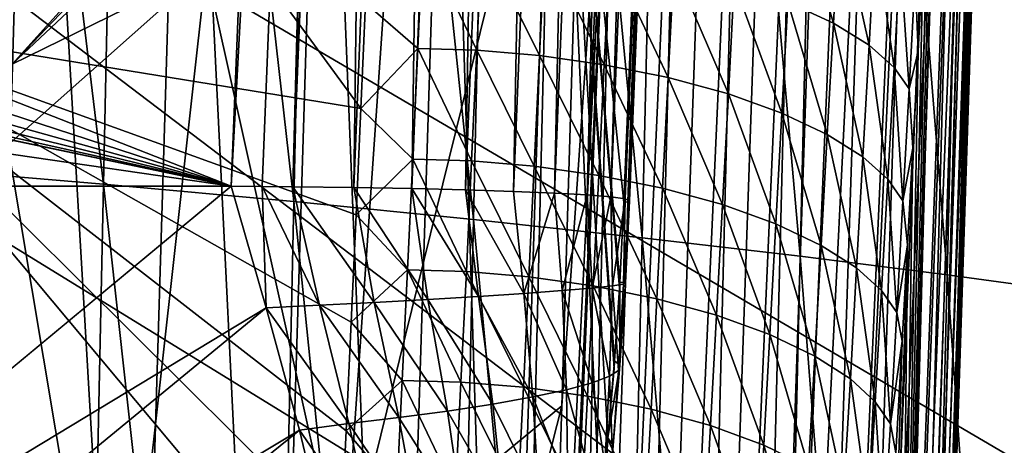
# Model space of a CAD drawing. Header units: metres. Extents: x -104 to 104, y -68 to 90.
# Tile 442 of 656: x 18.41 to 20.88, y 22.4 to 23.47. Entities that reach past the tile are written whole.
import ezdxf

# ---------------------------------------------------------------- set-up
doc = ezdxf.new("R2010")
doc.units = ezdxf.units.M
doc.layers.add('solid_FIT-BATH-153_SW0002', color=7, linetype='CONTINUOUS')

msp = doc.modelspace()

# ---------------------------------------------------------------- linework, layer by layer
at = {"layer": 'solid_FIT-BATH-153_SW0002'}
for points in [[(-19.167599, 28.634104, 1.296502), (18.94183, 23.051853, 1.296502), (-18.94183, 23.051853, 1.296502)], [(-1.443118, 27.347288, 1.296502), (18.94183, 23.051853, 1.296502), (-19.167599, 28.634104, 1.296502)], [(5.663977, 28.257217, 1.296502), (19.167599, 28.634104, 1.296502), (18.94183, 23.051853, 1.296502)], [(19.244446, 28.631023, 1.293472), (18.94183, 23.051853, 1.296502), (19.167599, 28.634104, 1.296502)], [(19.018888, 23.05134, 1.293564), (18.94183, 23.051853, 1.296502), (19.244446, 28.631023, 1.293472)], [(19.096264, 23.050642, 1.284592), (19.018888, 23.05134, 1.293564), (19.244446, 28.631023, 1.293472)], [(19.096264, 23.050642, 1.284592), (19.244446, 28.631023, 1.293472), (19.321869, 28.627924, 1.284371)], [(19.249197, 23.048691, 1.248075), (19.096264, 23.050642, 1.284592), (19.321869, 28.627924, 1.284371)], [(19.249197, 23.048691, 1.248075), (19.321869, 28.627924, 1.284371), (19.47489, 28.621809, 1.248054)], [(19.394793, 23.046061, 1.187741), (19.249197, 23.048691, 1.248075), (19.47489, 28.621809, 1.248054)], [(19.394793, 23.046061, 1.187741), (19.47489, 28.621809, 1.248054), (19.620802, 28.615993, 1.188013)], [(19.529642, 23.042793, 1.104842), (19.394793, 23.046061, 1.187741), (19.620802, 28.615993, 1.188013)], [(19.529642, 23.042793, 1.104842), (19.620802, 28.615993, 1.188013), (19.755295, 28.610641, 1.105795)], [(19.649925, 23.038979, 1.001418), (19.529642, 23.042793, 1.104842), (19.755295, 28.610641, 1.105795)], [(19.649925, 23.038979, 1.001418), (19.755295, 28.610641, 1.105795), (19.875082, 28.605886, 1.003553)], [(19.752335, 23.034723, 0.880268), (19.649925, 23.038979, 1.001418), (19.875082, 28.605886, 1.003553)], [(19.752335, 23.034723, 0.880268), (19.875082, 28.605886, 1.003553), (19.977125, 28.601843, 0.884046)], [(19.83453, 23.030125, 0.744077), (19.752335, 23.034723, 0.880268), (19.977125, 28.601843, 0.884046)], [(19.83453, 23.030125, 0.744077), (19.977125, 28.601843, 0.884046), (20.05909, 28.598604, 0.750146)], [(19.894173, 23.025311, 0.596591), (19.83453, 23.030125, 0.744077), (20.05909, 28.598604, 0.750146)], [(19.894173, 23.025311, 0.596591), (20.05909, 28.598604, 0.750146), (20.118942, 28.596245, 0.605191)], [(19.929777, 23.020416, 0.44202), (19.894173, 23.025311, 0.596591), (20.118942, 28.596245, 0.605191)], [(19.929777, 23.020416, 0.44202), (20.118942, 28.596245, 0.605191), (20.15521, 28.594822, 0.452547)], [(19.940613, 23.015574, 0.283991), (19.929777, 23.020416, 0.44202), (20.15521, 28.594822, 0.452547)], [(19.936678, 23.013231, 0.205609), (20.154938, 28.594856, 0.142722), (20.043842, 25.858883, 0.135673)], [(19.936678, 23.013231, 0.205609), (20.16395, 28.594496, 0.218871), (20.154938, 28.594856, 0.142722)], [(19.936678, 23.013231, 0.205609), (20.167076, 28.594366, 0.296473), (20.16395, 28.594496, 0.218871)], [(19.936678, 23.013231, 0.205609), (19.940613, 23.015574, 0.283991), (20.167076, 28.594366, 0.296473)], [(19.940613, 23.015574, 0.283991), (20.15521, 28.594822, 0.452547), (20.167076, 28.594366, 0.296473)], [(4.283416, 27.834385, 1.296502), (5.663977, 28.257217, 1.296502), (18.94183, 23.051853, 1.296502)], [(2.872905, 27.530479, 1.296502), (4.283416, 27.834385, 1.296502), (18.94183, 23.051853, 1.296502)], [(1.443124, 27.34729, 1.296502), (2.872905, 27.530479, 1.296502), (18.94183, 23.051853, 1.296502)], [(-1.443118, 27.347288, 1.296502), (0, 27.285889, 1.296502), (18.94183, 23.051853, 1.296502)], [(1.443124, 27.34729, 1.296502), (18.94183, 23.051853, 1.296502), (0, 27.285889, 1.296502)], [(18.188692, 26.624165, -12.308216), (18.621149, 23.057213, -11.12447), (18.115396, 23.099804, -11.730824)], [(18.188692, 26.624165, -12.308216), (18.696667, 26.580153, -11.683205), (18.621149, 23.057213, -11.12447)], [(18.696667, 26.580153, -11.683205), (19.099138, 23.01343, -10.486882), (18.621149, 23.057213, -11.12447)], [(18.696667, 26.580153, -11.683205), (19.17679, 26.534903, -11.026285), (19.099138, 23.01343, -10.486882)], [(19.17679, 26.534903, -11.026285), (19.549587, 22.968636, -9.818771), (19.099138, 23.01343, -10.486882)], [(19.17679, 26.534903, -11.026285), (19.629286, 26.488607, -10.338223), (19.549587, 22.968636, -9.818771)], [(19.629286, 26.488607, -10.338223), (19.972721, 22.923018, -9.120847), (19.549587, 22.968636, -9.818771)], [(19.629286, 26.488607, -10.338223), (20.05438, 26.441458, -9.619786), (19.972721, 22.923018, -9.120847)], [(20.05438, 26.441458, -9.619786), (20.368761, 22.876759, -8.393817), (19.972721, 22.923018, -9.120847)], [(20.05438, 26.441458, -9.619786), (20.452295, 26.393641, -8.871739), (20.368761, 22.876759, -8.393817)], [(20.452295, 26.393641, -8.871739), (20.738001, 22.830046, -7.6384), (20.368761, 22.876759, -8.393817)], [(20.452295, 26.393641, -8.871739), (20.823334, 26.34535, -8.09486), (20.738001, 22.830046, -7.6384)], [(20.823334, 26.34535, -8.09486), (21.081078, 22.78307, -6.855362), (20.738001, 22.830046, -7.6384)], [(20.823334, 26.34535, -8.09486), (21.168142, 26.296782, -7.289977), (21.081078, 22.78307, -6.855362)], [(19.936678, 23.013231, 0.205609), (20.043842, 25.858883, 0.135673), (19.992138, 24.596708, 0.132467)], [(18.31596, 20.712233, -5.298172), (18.440718, 25.007544, -5.770559), (18.018335, 25.103764, -6.761069)], [(18.31596, 20.712233, -5.298172), (18.696856, 20.625584, -4.291433), (18.440718, 25.007544, -5.770559)], [(18.696856, 20.625584, -4.291433), (18.825859, 24.914665, -4.714479), (18.440718, 25.007544, -5.770559)], [(16.558352, 24.918272, 16.114887), (22.746119, 21.288908, 16.091179), (22.869093, 24.93479, 16.119249)], [(15.941843, 24.409426, 16.111031), (22.710913, 20.247173, 16.082232), (16.558352, 24.918272, 16.114887)], [(16.558352, 24.918272, 16.114887), (22.710913, 20.247173, 16.082232), (22.746119, 21.288908, 16.091179)], [(18.696856, 20.625584, -4.291433), (19.04121, 20.542418, -3.221904), (18.825859, 24.914665, -4.714479)], [(19.04121, 20.542418, -3.221904), (19.173544, 24.825605, -3.594562), (18.825859, 24.914665, -4.714479)], [(19.04121, 20.542418, -3.221904), (19.348774, 20.463221, -2.090923), (19.173544, 24.825605, -3.594562)], [(19.348774, 20.463221, -2.090923), (19.483557, 24.740845, -2.412542), (19.173544, 24.825605, -3.594562)], [(19.348774, 20.463221, -2.090923), (19.619434, 20.381655, -0.897946), (19.483557, 24.740845, -2.412542)], [(19.619434, 20.381655, -0.897946), (19.755795, 24.660843, -1.170142), (19.483557, 24.740845, -2.412542)], [(18.293213, 23.470861, 13.06288), (19.623045, 24.720451, 13.07181), (18.391813, 23.358105, 13.09569)], [(19.623045, 24.720451, 13.07181), (19.65761, 24.685791, 13.085231), (18.391813, 23.358105, 13.09569)], [(19.65761, 24.685791, 13.085231), (19.728851, 24.61441, 13.104739), (18.391813, 23.358105, 13.09569)], [(19.619434, 20.381655, -0.897946), (19.661066, 20.674593, -0.760069), (19.755795, 24.660843, -1.170142)], [(19.661066, 20.674593, -0.760069), (19.866562, 22.2367, -0.033011), (19.755795, 24.660843, -1.170142)], [(19.926683, 23.010973, 0.128578), (19.992138, 24.596708, 0.132467), (19.755795, 24.660843, -1.170142)], [(19.916719, 22.8113, 0.118304), (19.926683, 23.010973, 0.128578), (19.755795, 24.660843, -1.170142)], [(19.915871, 22.79677, 0.116833), (19.916719, 22.8113, 0.118304), (19.755795, 24.660843, -1.170142)], [(19.903507, 22.614042, 0.088746), (19.915871, 22.79677, 0.116833), (19.755795, 24.660843, -1.170142)], [(19.90206, 22.595402, 0.084819), (19.903507, 22.614042, 0.088746), (19.755795, 24.660843, -1.170142)], [(19.886827, 22.42144, 0.038556), (19.90206, 22.595402, 0.084819), (19.755795, 24.660843, -1.170142)], [(19.866562, 22.2367, -0.033011), (19.886827, 22.42144, 0.038556), (19.755795, 24.660843, -1.170142)], [(18.391813, 23.358105, 13.09569), (19.728851, 24.61441, 13.104739), (18.878511, 23.597317, 13.108295)], [(19.936678, 23.013231, 0.205609), (19.992138, 24.596708, 0.132467), (19.926683, 23.010973, 0.128578)], [(19.223516, 22.048641, 13.096528), (19.830921, 24.512255, 13.114389), (19.770884, 22.501148, 13.100069)], [(19.361893, 24.049784, 13.111663), (19.830921, 24.512255, 13.114389), (19.223516, 22.048641, 13.096528)], [(19.585209, 16.991919, 13.051079), (19.634628, 18.396641, 13.06475), (19.910023, 24.509371, 13.111293)], [(19.730734, 17.013561, 13.040682), (19.585209, 16.991919, 13.051079), (19.910023, 24.509371, 13.111293)], [(19.634628, 18.396641, 13.06475), (19.70393, 20.426226, 13.083055), (19.910023, 24.509371, 13.111293)], [(19.70393, 20.426226, 13.083055), (19.770884, 22.501148, 13.100069), (19.910023, 24.509371, 13.111293)], [(19.730734, 17.013561, 13.040682), (19.910023, 24.509371, 13.111293), (19.989138, 24.506573, 13.101881)], [(19.730734, 17.013561, 13.040682), (19.989138, 24.506573, 13.101881), (20.067266, 24.503895, 13.086261)], [(19.880777, 17.008757, 13.006666), (19.730734, 17.013561, 13.040682), (20.067266, 24.503895, 13.086261)], [(19.770884, 22.501148, 13.100069), (19.830921, 24.512255, 13.114389), (19.910023, 24.509371, 13.111293)], [(19.880777, 17.008757, 13.006666), (20.067266, 24.503895, 13.086261), (20.143492, 24.501371, 13.064611)], [(19.880777, 17.008757, 13.006666), (20.143492, 24.501371, 13.064611), (20.217831, 24.498993, 13.036852)], [(20.029232, 17.004295, 12.947044), (19.880777, 17.008757, 13.006666), (20.217831, 24.498993, 13.036852)], [(20.029232, 17.004295, 12.947044), (20.217831, 24.498993, 13.036852), (20.289822, 24.496775, 13.003099)], [(20.029232, 17.004295, 12.947044), (20.289822, 24.496775, 13.003099), (20.358774, 24.494734, 12.963894)], [(20.170069, 17.000383, 12.861867), (20.029232, 17.004295, 12.947044), (20.358774, 24.494734, 12.963894)], [(20.170069, 17.000383, 12.861867), (20.358774, 24.494734, 12.963894), (20.424448, 24.492859, 12.919502)], [(20.170069, 17.000383, 12.861867), (20.424448, 24.492859, 12.919502), (20.486147, 24.491173, 12.87041)], [(20.170069, 17.000383, 12.861867), (20.486147, 24.491173, 12.87041), (20.543253, 24.489693, 12.81708)], [(20.296686, 16.997223, 12.753589), (20.170069, 17.000383, 12.861867), (20.543253, 24.489693, 12.81708)], [(20.296686, 16.997223, 12.753589), (20.543253, 24.489693, 12.81708), (20.633427, 24.487589, 12.711766)], [(20.296686, 16.997223, 12.753589), (20.633427, 24.487589, 12.711766), (20.644011, 24.487366, 12.69724)], [(20.403149, 16.994986, 12.625446), (20.296686, 16.997223, 12.753589), (20.644011, 24.487366, 12.69724)], [(20.403149, 16.994986, 12.625446), (20.644011, 24.487366, 12.69724), (20.707939, 24.486158, 12.595763)], [(20.403149, 16.994986, 12.625446), (20.707939, 24.486158, 12.595763), (20.725868, 24.485878, 12.561728)], [(20.48632, 16.993713, 12.483418), (20.403149, 16.994986, 12.625446), (20.725868, 24.485878, 12.561728)], [(20.48632, 16.993713, 12.483418), (20.725868, 24.485878, 12.561728), (20.76515, 24.485418, 12.473181)], [(20.48632, 16.993713, 12.483418), (20.76515, 24.485418, 12.473181), (20.785606, 24.485312, 12.414707)], [(20.543869, 16.99341, 12.334152), (20.48632, 16.993713, 12.483418), (20.785606, 24.485312, 12.414707)], [(20.543869, 16.99341, 12.334152), (20.804075, 24.485369, 12.347907), (20.821016, 24.485708, 12.259951)], [(20.575827, 16.994011, 12.183681), (20.543869, 16.99341, 12.334152), (20.821016, 24.485708, 12.259951)], [(20.543869, 16.99341, 12.334152), (20.785606, 24.485312, 12.414707), (20.804075, 24.485369, 12.347907)], [(20.575827, 16.994011, 12.183681), (20.831654, 24.487032, 12.101658), (20.697201, 20.401011, 12.07128)], [(20.575827, 16.994011, 12.183681), (20.829479, 24.486258, 12.180762), (20.831654, 24.487032, 12.101658)], [(20.575827, 16.994011, 12.183681), (20.825876, 24.485945, 12.221857), (20.829479, 24.486258, 12.180762)], [(20.575827, 16.994011, 12.183681), (20.821016, 24.485708, 12.259951), (20.825876, 24.485945, 12.221857)], [(20.813704, 24.469795, 11.031759), (20.697201, 20.401011, 12.07128), (20.831654, 24.487032, 12.101658)], [(20.813704, 24.469795, 11.031759), (20.678629, 20.452608, 10.807623), (20.697201, 20.401011, 12.07128)], [(20.813704, 24.469795, 11.031759), (20.789757, 24.446232, 9.994565), (20.678629, 20.452608, 10.807623)], [(20.78919, 24.445679, 9.973301), (20.650391, 20.478903, 9.589074), (20.678629, 20.452608, 10.807623)], [(20.78919, 24.445679, 9.973301), (20.757133, 24.414019, 8.925573), (20.650391, 20.478903, 9.589074)], [(20.789757, 24.446232, 9.994565), (20.78919, 24.445679, 9.973301), (20.678629, 20.452608, 10.807623)], [(15.941843, 24.409426, 16.111031), (15.549903, 20.242361, 16.078049), (22.710913, 20.247173, 16.082232)], [(20.757133, 24.414019, 8.925573), (20.612101, 20.507505, 8.403262), (20.650391, 20.478903, 9.589074)], [(20.757133, 24.414019, 8.925573), (20.716461, 24.374166, 7.887955), (20.612101, 20.507505, 8.403262)], [(20.716461, 24.374166, 7.887955), (20.703695, 24.126762, 7.777295), (20.612101, 20.507505, 8.403262)], [(17.747179, 23.507877, 7.190041), (17.902784, 23.468506, 7.088831), (18.630632, 24.117285, 7.088831)], [(18.630632, 24.117285, 7.088831), (17.902784, 23.468506, 7.088831), (19.26692, 23.246971, 6.395628)], [(18.630632, 24.117285, 7.088831), (19.26692, 23.246971, 6.395628), (19.278669, 23.510927, 6.516054)], [(20.703695, 24.126762, 7.777295), (20.690838, 23.880383, 7.666594), (20.612101, 20.507505, 8.403262)], [(18.878511, 23.597317, 13.108295), (19.361893, 24.049784, 13.111663), (19.223516, 22.048641, 13.096528)], [(20.690838, 23.880383, 7.666594), (20.677881, 23.635023, 7.555856), (20.612101, 20.507505, 8.403262)], [(20.353088, 23.792418, 6.866642), (20.338366, 23.513931, 6.742455), (20.452251, 23.460897, 6.856993)], [(20.353088, 23.792418, 6.866642), (20.452251, 23.460897, 6.856993), (20.467299, 23.739765, 6.981693)], [(20.467299, 23.739765, 6.981693), (20.452251, 23.460897, 6.856993), (20.541786, 23.405405, 6.984352)], [(20.467299, 23.739765, 6.981693), (20.541786, 23.405405, 6.984352), (20.557028, 23.684771, 7.109666)], [(19.278669, 23.510927, 6.516054), (19.409979, 23.397837, 6.420221), (19.422588, 23.676111, 6.546216)], [(19.557861, 23.393185, 6.393054), (19.422588, 23.676111, 6.546216), (19.409979, 23.397837, 6.420221)], [(19.570726, 23.671251, 6.518488), (19.422588, 23.676111, 6.546216), (19.557861, 23.393185, 6.393054)], [(19.570726, 23.671251, 6.518488), (19.557861, 23.393185, 6.393054), (19.715227, 23.379856, 6.387281)], [(19.570726, 23.671251, 6.518488), (19.715227, 23.379856, 6.387281), (19.728447, 23.657789, 6.512269)], [(20.557028, 23.684771, 7.109666), (20.541786, 23.405405, 6.984352), (20.60453, 23.349892, 7.118365)], [(20.557028, 23.684771, 7.109666), (20.60453, 23.349892, 7.118365), (20.619827, 23.62986, 7.24433)], [(19.728447, 23.657789, 6.512269), (19.715227, 23.379856, 6.387281), (19.877665, 23.35689, 6.406647)], [(19.728447, 23.657789, 6.512269), (19.877665, 23.35689, 6.406647), (19.891323, 23.634771, 6.531356)], [(19.891323, 23.634771, 6.531356), (19.877665, 23.35689, 6.406647), (20.03816, 23.32464, 6.451741)], [(19.891323, 23.634771, 6.531356), (20.03816, 23.32464, 6.451741), (20.052296, 23.602568, 6.576361)], [(20.619827, 23.62986, 7.24433), (20.60453, 23.349892, 7.118365), (20.642265, 23.296177, 7.253717)], [(20.677881, 23.635023, 7.555856), (20.664825, 23.390686, 7.445088), (20.612101, 20.507505, 8.403262)], [(20.619827, 23.62986, 7.24433), (20.642265, 23.296177, 7.253717), (20.657505, 23.576834, 7.380321)], [(20.657505, 23.576834, 7.380321), (20.664825, 23.390686, 7.445088), (20.677881, 23.635023, 7.555856)], [(18.381649, 23.155289, 13.104879), (18.878511, 23.597317, 13.108295), (18.650782, 21.547655, 13.092422)], [(18.391813, 23.358105, 13.09569), (18.878511, 23.597317, 13.108295), (18.381649, 23.155289, 13.104879)], [(18.878511, 23.597317, 13.108295), (19.223516, 22.048641, 13.096528), (18.650782, 21.547655, 13.092422)], [(20.052296, 23.602568, 6.576361), (20.03816, 23.32464, 6.451741), (20.189051, 23.283817, 6.522376)], [(20.052296, 23.602568, 6.576361), (20.189051, 23.283817, 6.522376), (20.203644, 23.561895, 6.647113)], [(20.657505, 23.576834, 7.380321), (20.642265, 23.296177, 7.253717), (20.664825, 23.390686, 7.445088)], [(20.323385, 23.235584, 6.617389), (20.203644, 23.561895, 6.647113), (20.189051, 23.283817, 6.522376)], [(20.338366, 23.513931, 6.742455), (20.203644, 23.561895, 6.647113), (20.323385, 23.235584, 6.617389)], [(19.278669, 23.510927, 6.516054), (19.26692, 23.246971, 6.395628), (19.409979, 23.397837, 6.420221)], [(20.338366, 23.513931, 6.742455), (20.323385, 23.235584, 6.617389), (20.436981, 23.182175, 6.731439)], [(20.338366, 23.513931, 6.742455), (20.436981, 23.182175, 6.731439), (20.452251, 23.460897, 6.856993)], [(17.902784, 23.468506, 7.088831), (17.152357, 22.84598, 7.088831), (19.204666, 21.912487, 5.77618)], [(17.902784, 23.468506, 7.088831), (19.204666, 21.912487, 5.77618), (19.216946, 22.164394, 5.894356)], [(17.902784, 23.468506, 7.088831), (19.216946, 22.164394, 5.894356), (19.229969, 22.439083, 6.02261)], [(17.902784, 23.468506, 7.088831), (19.229969, 22.439083, 6.02261), (19.242611, 22.711065, 6.148906)], [(17.902784, 23.468506, 7.088831), (19.242611, 22.711065, 6.148906), (19.254915, 22.980354, 6.273246)], [(17.902784, 23.468506, 7.088831), (19.254915, 22.980354, 6.273246), (19.26692, 23.246971, 6.395628)], [(20.452251, 23.460897, 6.856993), (20.436981, 23.182175, 6.731439), (20.526339, 23.126209, 6.858213)], [(20.452251, 23.460897, 6.856993), (20.526339, 23.126209, 6.858213), (20.541786, 23.405405, 6.984352)], [(19.26692, 23.246971, 6.395628), (19.397156, 23.119864, 6.293525), (19.409979, 23.397837, 6.420221)], [(19.544806, 23.115417, 6.266892), (19.409979, 23.397837, 6.420221), (19.397156, 23.119864, 6.293525)], [(19.557861, 23.393185, 6.393054), (19.409979, 23.397837, 6.420221), (19.544806, 23.115417, 6.266892)], [(19.557861, 23.393185, 6.393054), (19.544806, 23.115417, 6.266892), (19.701832, 23.102222, 6.261541)], [(19.557861, 23.393185, 6.393054), (19.701832, 23.102222, 6.261541), (19.715227, 23.379856, 6.387281)], [(20.541786, 23.405405, 6.984352), (20.526339, 23.126209, 6.858213), (20.589037, 23.070135, 6.991607)], [(20.541786, 23.405405, 6.984352), (20.589037, 23.070135, 6.991607), (20.60453, 23.349892, 7.118365)], [(19.715227, 23.379856, 6.387281), (19.701832, 23.102222, 6.261541), (19.863838, 23.079304, 6.281168)], [(19.715227, 23.379856, 6.387281), (19.863838, 23.079304, 6.281168), (19.877665, 23.35689, 6.406647)], [(20.664825, 23.390686, 7.445088), (20.651667, 23.147371, 7.334293), (20.612101, 20.507505, 8.403262)], [(20.642265, 23.296177, 7.253717), (20.651667, 23.147371, 7.334293), (20.664825, 23.390686, 7.445088)], [(19.877665, 23.35689, 6.406647), (19.863838, 23.079304, 6.281168), (20.023861, 23.047005, 6.326338)], [(19.877665, 23.35689, 6.406647), (20.023861, 23.047005, 6.326338), (20.03816, 23.32464, 6.451741)], [(20.60453, 23.349892, 7.118365), (20.589037, 23.070135, 6.991607), (20.626827, 23.015797, 7.12635)], [(20.60453, 23.349892, 7.118365), (20.626827, 23.015797, 7.12635), (20.642265, 23.296177, 7.253717)], [(20.03816, 23.32464, 6.451741), (20.023861, 23.047005, 6.326338), (20.174292, 23.006031, 6.39685)], [(20.03816, 23.32464, 6.451741), (20.174292, 23.006031, 6.39685), (20.189051, 23.283817, 6.522376)], [(20.642265, 23.296177, 7.253717), (20.626827, 23.015797, 7.12635), (20.651667, 23.147371, 7.334293)], [(20.308233, 22.957533, 6.491535), (20.189051, 23.283817, 6.522376), (20.174292, 23.006031, 6.39685)], [(20.323385, 23.235584, 6.617389), (20.189051, 23.283817, 6.522376), (20.308233, 22.957533, 6.491535)], [(19.26692, 23.246971, 6.395628), (19.254915, 22.980354, 6.273246), (19.397156, 23.119864, 6.293525)], [(20.323385, 23.235584, 6.617389), (20.308233, 22.957533, 6.491535), (20.421528, 22.903751, 6.605104)], [(20.323385, 23.235584, 6.617389), (20.421528, 22.903751, 6.605104), (20.436981, 23.182175, 6.731439)], [(20.436981, 23.182175, 6.731439), (20.421528, 22.903751, 6.605104), (20.5107, 22.847319, 6.731307)], [(20.436981, 23.182175, 6.731439), (20.5107, 22.847319, 6.731307), (20.526339, 23.126209, 6.858213)], [(18.381649, 23.155289, 13.104879), (18.650782, 21.547655, 13.092422), (18.057713, 21.06444, 13.088281)], [(20.651667, 23.147371, 7.334293), (20.638399, 22.905079, 7.223479), (20.612101, 20.507505, 8.403262)], [(20.626827, 23.015797, 7.12635), (20.638399, 22.905079, 7.223479), (20.651667, 23.147371, 7.334293)], [(20.526339, 23.126209, 6.858213), (20.5107, 22.847319, 6.731307), (20.573338, 22.790695, 6.864096)], [(20.526339, 23.126209, 6.858213), (20.573338, 22.790695, 6.864096), (20.589037, 23.070135, 6.991607)], [(18.115396, 23.099804, -11.730824), (18.545393, 19.468382, -10.579895), (18.041948, 19.507574, -11.168806)], [(18.115396, 23.099804, -11.730824), (18.621149, 23.057213, -11.12447), (18.545393, 19.468382, -10.579895)], [(19.254915, 22.980354, 6.273246), (19.384119, 22.842232, 6.166173), (19.397156, 23.119864, 6.293525)], [(19.531561, 22.838034, 6.140065), (19.397156, 23.119864, 6.293525), (19.384119, 22.842232, 6.166173)], [(19.544806, 23.115417, 6.266892), (19.397156, 23.119864, 6.293525), (19.531561, 22.838034, 6.140065)], [(19.544806, 23.115417, 6.266892), (19.531561, 22.838034, 6.140065), (19.688267, 22.825008, 6.135128)], [(19.544806, 23.115417, 6.266892), (19.688267, 22.825008, 6.135128), (19.701832, 23.102222, 6.261541)], [(19.701832, 23.102222, 6.261541), (19.688267, 22.825008, 6.135128), (19.849854, 22.802162, 6.15501)], [(19.701832, 23.102222, 6.261541), (19.849854, 22.802162, 6.15501), (19.863838, 23.079304, 6.281168)], [(19.863838, 23.079304, 6.281168), (19.849854, 22.802162, 6.15501), (20.009407, 22.769835, 6.200252)], [(19.863838, 23.079304, 6.281168), (20.009407, 22.769835, 6.200252), (20.023861, 23.047005, 6.326338)], [(17.348299, 21.731127, 1.296502), (-18.94183, 23.051853, 1.296502), (18.94183, 23.051853, 1.296502)], [(17.348299, 21.731127, 1.296502), (18.94183, 23.051853, 1.296502), (19.02961, 22.747408, 1.275954)], [(18.621149, 23.057213, -11.12447), (19.02116, 19.428106, -9.960399), (18.545393, 19.468382, -10.579895)], [(18.621149, 23.057213, -11.12447), (19.099138, 23.01343, -10.486882), (19.02116, 19.428106, -9.960399)], [(19.018888, 23.05134, 1.293564), (19.02961, 22.747408, 1.275954), (18.94183, 23.051853, 1.296502)], [(19.163515, 22.753796, 1.255276), (19.02961, 22.747408, 1.275954), (19.018888, 23.05134, 1.293564)], [(19.163515, 22.753796, 1.255276), (19.018888, 23.05134, 1.293564), (19.096264, 23.050642, 1.284592)], [(19.300188, 22.760834, 1.213076), (19.096264, 23.050642, 1.284592), (19.249197, 23.048691, 1.248075)], [(19.300188, 22.760834, 1.213076), (19.163515, 22.753796, 1.255276), (19.096264, 23.050642, 1.284592)], [(19.434921, 22.768312, 1.148387), (19.249197, 23.048691, 1.248075), (19.394793, 23.046061, 1.187741)], [(19.434921, 22.768312, 1.148387), (19.300188, 22.760834, 1.213076), (19.249197, 23.048691, 1.248075)], [(20.023861, 23.047005, 6.326338), (20.009407, 22.769835, 6.200252), (20.159378, 22.728712, 6.270638)], [(20.023861, 23.047005, 6.326338), (20.159378, 22.728712, 6.270638), (20.174292, 23.006031, 6.39685)], [(20.589037, 23.070135, 6.991607), (20.573338, 22.790695, 6.864096), (20.611172, 22.735744, 6.998246)], [(20.589037, 23.070135, 6.991607), (20.611172, 22.735744, 6.998246), (20.626827, 23.015797, 7.12635)], [(19.562094, 22.775951, 1.061193), (19.394793, 23.046061, 1.187741), (19.529642, 23.042793, 1.104842)], [(19.562094, 22.775951, 1.061193), (19.434921, 22.768312, 1.148387), (19.394793, 23.046061, 1.187741)], [(19.676109, 22.78344, 0.953206), (19.529642, 23.042793, 1.104842), (19.649925, 23.038979, 1.001418)], [(19.676109, 22.78344, 0.953206), (19.562094, 22.775951, 1.061193), (19.529642, 23.042793, 1.104842)], [(19.676109, 22.78344, 0.953206), (19.649925, 23.038979, 1.001418), (19.752335, 23.034723, 0.880268)], [(19.772181, 22.790485, 0.827765), (19.676109, 22.78344, 0.953206), (19.752335, 23.034723, 0.880268)], [(19.772181, 22.790485, 0.827765), (19.752335, 23.034723, 0.880268), (19.83453, 23.030125, 0.744077)], [(19.846781, 22.796837, 0.689491), (19.772181, 22.790485, 0.827765), (19.83453, 23.030125, 0.744077)], [(19.846781, 22.796837, 0.689491), (19.83453, 23.030125, 0.744077), (19.894173, 23.025311, 0.596591)], [(19.89794, 22.802292, 0.5439), (19.846781, 22.796837, 0.689491), (19.894173, 23.025311, 0.596591)], [(19.89794, 22.802292, 0.5439), (19.894173, 23.025311, 0.596591), (19.929777, 23.020416, 0.44202)], [(19.099138, 23.01343, -10.486882), (19.469477, 19.386921, -9.310973), (19.02116, 19.428106, -9.960399)], [(19.099138, 23.01343, -10.486882), (19.549587, 22.968636, -9.818771), (19.469477, 19.386921, -9.310973)], [(19.925459, 22.8067, 0.396849), (19.89794, 22.802292, 0.5439), (19.929777, 23.020416, 0.44202)], [(19.930822, 22.809938, 0.253722), (19.926683, 23.010973, 0.128578), (19.916719, 22.8113, 0.118304)], [(19.925459, 22.8067, 0.396849), (19.929777, 23.020416, 0.44202), (19.940613, 23.015574, 0.283991)], [(19.930822, 22.809938, 0.253722), (19.925459, 22.8067, 0.396849), (19.940613, 23.015574, 0.283991)], [(19.930822, 22.809938, 0.253722), (19.936678, 23.013231, 0.205609), (19.926683, 23.010973, 0.128578)], [(19.930822, 22.809938, 0.253722), (19.940613, 23.015574, 0.283991), (19.936678, 23.013231, 0.205609)], [(20.292917, 22.679943, 6.364993), (20.174292, 23.006031, 6.39685), (20.159378, 22.728712, 6.270638)], [(20.308233, 22.957533, 6.491535), (20.174292, 23.006031, 6.39685), (20.292917, 22.679943, 6.364993)], [(20.626827, 23.015797, 7.12635), (20.611172, 22.735744, 6.998246), (20.638399, 22.905079, 7.223479)], [(19.254915, 22.980354, 6.273246), (19.242611, 22.711065, 6.148906), (19.384119, 22.842232, 6.166173)], [(19.549587, 22.968636, -9.818771), (19.890564, 19.344997, -8.632278), (19.469477, 19.386921, -9.310973)], [(19.549587, 22.968636, -9.818771), (19.972721, 22.923018, -9.120847), (19.890564, 19.344997, -8.632278)], [(20.308233, 22.957533, 6.491535), (20.292917, 22.679943, 6.364993), (20.405897, 22.625776, 6.478079)], [(20.308233, 22.957533, 6.491535), (20.405897, 22.625776, 6.478079), (20.421528, 22.903751, 6.605104)], [(19.972721, 22.923018, -9.120847), (20.284647, 19.302507, -7.924972), (19.890564, 19.344997, -8.632278)], [(19.972721, 22.923018, -9.120847), (20.368761, 22.876759, -8.393817), (20.284647, 19.302507, -7.924972)], [(20.421528, 22.903751, 6.605104), (20.405897, 22.625776, 6.478079), (20.494869, 22.568853, 6.603708)], [(20.421528, 22.903751, 6.605104), (20.494869, 22.568853, 6.603708), (20.5107, 22.847319, 6.731307)], [(20.638399, 22.905079, 7.223479), (20.562618, 20.538532, 7.24914), (20.612101, 20.507505, 8.403262)], [(20.638399, 22.905079, 7.223479), (20.625021, 22.663805, 7.112648), (20.562618, 20.538532, 7.24914)], [(20.611172, 22.735744, 6.998246), (20.625021, 22.663805, 7.112648), (20.638399, 22.905079, 7.223479)], [(20.368761, 22.876759, -8.393817), (20.652012, 19.259626, -7.189719), (20.284647, 19.302507, -7.924972)], [(20.368761, 22.876759, -8.393817), (20.738001, 22.830046, -7.6384), (20.652012, 19.259626, -7.189719)], [(17.152357, 22.84598, 7.088831), (16.380301, 22.250488, 7.088831), (19.121174, 20.355455, 5.034621)], [(17.152357, 22.84598, 7.088831), (19.121174, 20.355455, 5.034621), (19.136198, 20.620958, 5.162431)], [(17.152357, 22.84598, 7.088831), (19.136198, 20.620958, 5.162431), (19.150789, 20.883907, 5.288462)], [(17.152357, 22.84598, 7.088831), (19.150789, 20.883907, 5.288462), (19.164942, 21.144421, 5.412782)], [(17.152357, 22.84598, 7.088831), (19.164942, 21.144421, 5.412782), (19.178648, 21.402613, 5.535462)], [(17.152357, 22.84598, 7.088831), (19.178648, 21.402613, 5.535462), (19.191895, 21.658598, 5.656572)], [(17.152357, 22.84598, 7.088831), (19.191895, 21.658598, 5.656572), (19.204666, 21.912487, 5.77618)], [(19.242611, 22.711065, 6.148906), (19.370863, 22.564985, 6.038204), (19.384119, 22.842232, 6.166173)], [(19.518122, 22.561121, 6.012631), (19.384119, 22.842232, 6.166173), (19.370863, 22.564985, 6.038204)], [(19.531561, 22.838034, 6.140065), (19.384119, 22.842232, 6.166173), (19.518122, 22.561121, 6.012631)], [(19.531561, 22.838034, 6.140065), (19.518122, 22.561121, 6.012631), (19.674526, 22.548334, 6.008117)], [(19.531561, 22.838034, 6.140065), (19.674526, 22.548334, 6.008117), (19.688267, 22.825008, 6.135128)], [(19.688267, 22.825008, 6.135128), (19.674526, 22.548334, 6.008117), (19.835709, 22.525614, 6.028258)], [(19.688267, 22.825008, 6.135128), (19.835709, 22.525614, 6.028258), (19.849854, 22.802162, 6.15501)], [(20.5107, 22.847319, 6.731307), (20.494869, 22.568853, 6.603708), (20.557432, 22.511652, 6.73589)], [(20.5107, 22.847319, 6.731307), (20.557432, 22.511652, 6.73589), (20.573338, 22.790695, 6.864096)], [(20.738001, 22.830046, -7.6384), (20.993279, 19.216528, -6.427232), (20.652012, 19.259626, -7.189719)], [(20.738001, 22.830046, -7.6384), (21.081078, 22.78307, -6.855362), (20.993279, 19.216528, -6.427232)], [(19.849854, 22.802162, 6.15501), (19.835709, 22.525614, 6.028258), (19.994799, 22.493284, 6.073575)], [(19.890722, 22.575489, 0.48886), (19.846781, 22.796837, 0.689491), (19.89794, 22.802292, 0.5439)], [(19.849854, 22.802162, 6.15501), (19.994799, 22.493284, 6.073575), (20.009407, 22.769835, 6.200252)], [(19.913572, 22.590282, 0.351033), (19.890722, 22.575489, 0.48886), (19.89794, 22.802292, 0.5439)], [(19.913572, 22.590282, 0.351033), (19.89794, 22.802292, 0.5439), (19.925459, 22.8067, 0.396849)], [(19.913572, 22.590282, 0.351033), (19.925459, 22.8067, 0.396849), (19.930822, 22.809938, 0.253722)], [(19.916979, 22.6033, 0.216539), (19.913572, 22.590282, 0.351033), (19.930822, 22.809938, 0.253722)], [(19.916979, 22.6033, 0.216539), (19.916719, 22.8113, 0.118304), (19.915871, 22.79677, 0.116833)], [(19.916979, 22.6033, 0.216539), (19.930822, 22.809938, 0.253722), (19.916719, 22.8113, 0.118304)], [(19.597773, 22.505505, 0.982355), (19.434921, 22.768312, 1.148387), (19.562094, 22.775951, 1.061193)], [(19.698511, 22.523602, 0.876707), (19.562094, 22.775951, 1.061193), (19.676109, 22.78344, 0.953206)], [(19.698511, 22.523602, 0.876707), (19.597773, 22.505505, 0.982355), (19.562094, 22.775951, 1.061193)], [(19.782497, 22.541697, 0.756436), (19.676109, 22.78344, 0.953206), (19.772181, 22.790485, 0.827765)], [(19.782497, 22.541697, 0.756436), (19.698511, 22.523602, 0.876707), (19.676109, 22.78344, 0.953206)], [(19.84704, 22.559166, 0.625602), (19.772181, 22.790485, 0.827765), (19.846781, 22.796837, 0.689491)], [(19.84704, 22.559166, 0.625602), (19.782497, 22.541697, 0.756436), (19.772181, 22.790485, 0.827765)], [(19.890722, 22.575489, 0.48886), (19.84704, 22.559166, 0.625602), (19.846781, 22.796837, 0.689491)], [(19.916979, 22.6033, 0.216539), (19.915871, 22.79677, 0.116833), (19.903507, 22.614042, 0.088746)], [(20.573338, 22.790695, 6.864096), (20.557432, 22.511652, 6.73589), (20.595297, 22.456057, 6.869445)], [(20.573338, 22.790695, 6.864096), (20.595297, 22.456057, 6.869445), (20.611172, 22.735744, 6.998246)], [(19.236374, 22.457449, 1.186899), (19.02961, 22.747408, 1.275954), (19.163515, 22.753796, 1.255276)], [(19.36198, 22.471909, 1.138538), (19.163515, 22.753796, 1.255276), (19.300188, 22.760834, 1.213076)], [(19.36198, 22.471909, 1.138538), (19.236374, 22.457449, 1.186899), (19.163515, 22.753796, 1.255276)], [(19.484068, 22.488068, 1.070246), (19.300188, 22.760834, 1.213076), (19.434921, 22.768312, 1.148387)], [(19.484068, 22.488068, 1.070246), (19.36198, 22.471909, 1.138538), (19.300188, 22.760834, 1.213076)], [(19.597773, 22.505505, 0.982355), (19.484068, 22.488068, 1.070246), (19.434921, 22.768312, 1.148387)], [(20.009407, 22.769835, 6.200252), (19.994799, 22.493284, 6.073575), (20.144306, 22.452028, 6.143832)], [(20.009407, 22.769835, 6.200252), (20.144306, 22.452028, 6.143832), (20.159378, 22.728712, 6.270638)], [(17.348299, 21.731127, 1.296502), (19.02961, 22.747408, 1.275954), (17.422558, 21.427963, 1.275959)], [(19.112656, 22.440237, 1.213118), (17.422558, 21.427963, 1.275959), (19.02961, 22.747408, 1.275954)], [(19.236374, 22.457449, 1.186899), (19.112656, 22.440237, 1.213118), (19.02961, 22.747408, 1.275954)], [(20.277437, 22.402973, 6.237853), (20.159378, 22.728712, 6.270638), (20.144306, 22.452028, 6.143832)], [(20.292917, 22.679943, 6.364993), (20.159378, 22.728712, 6.270638), (20.277437, 22.402973, 6.237853)], [(20.611172, 22.735744, 6.998246), (20.595297, 22.456057, 6.869445), (20.625021, 22.663805, 7.112648)], [(19.242611, 22.711065, 6.148906), (19.229969, 22.439083, 6.02261), (19.370863, 22.564985, 6.038204)], [(20.292917, 22.679943, 6.364993), (20.277437, 22.402973, 6.237853), (20.390091, 22.348387, 6.350448)], [(20.292917, 22.679943, 6.364993), (20.390091, 22.348387, 6.350448), (20.405897, 22.625776, 6.478079)], [(20.625021, 22.663805, 7.112648), (20.609268, 22.38361, 6.983334), (20.562618, 20.538532, 7.24914)], [(20.595297, 22.456057, 6.869445), (20.609268, 22.38361, 6.983334), (20.625021, 22.663805, 7.112648)], [(19.886827, 22.42144, 0.038556), (19.903507, 22.614042, 0.088746), (19.90206, 22.595402, 0.084819)], [(19.916979, 22.6033, 0.216539), (19.903507, 22.614042, 0.088746), (19.886827, 22.42144, 0.038556)], [(19.899805, 22.401825, 0.158883), (19.916979, 22.6033, 0.216539), (19.886827, 22.42144, 0.038556)], [(19.899805, 22.401825, 0.158883), (19.913572, 22.590282, 0.351033), (19.916979, 22.6033, 0.216539)], [(20.405897, 22.625776, 6.478079), (20.390091, 22.348387, 6.350448), (20.478848, 22.290924, 6.47549)], [(20.405897, 22.625776, 6.478079), (20.478848, 22.290924, 6.47549), (20.494869, 22.568853, 6.603708)], [(19.897949, 22.379524, 0.284556), (19.890722, 22.575489, 0.48886), (19.913572, 22.590282, 0.351033)], [(19.899805, 22.401825, 0.158883), (19.897949, 22.379524, 0.284556), (19.913572, 22.590282, 0.351033)], [(19.229969, 22.439083, 6.02261), (19.357372, 22.288141, 5.909654), (19.370863, 22.564985, 6.038204)], [(19.504471, 22.284716, 5.884635), (19.370863, 22.564985, 6.038204), (19.357372, 22.288141, 5.909654)], [(19.518122, 22.561121, 6.012631), (19.370863, 22.564985, 6.038204), (19.504471, 22.284716, 5.884635)], [(19.518122, 22.561121, 6.012631), (19.504471, 22.284716, 5.884635), (19.660593, 22.272255, 5.880558)], [(19.518122, 22.561121, 6.012631), (19.660593, 22.272255, 5.880558), (19.674526, 22.548334, 6.008117)], [(19.841772, 22.328407, 0.539432), (19.782497, 22.541697, 0.756436), (19.84704, 22.559166, 0.625602)], [(19.878998, 22.354931, 0.412593), (19.841772, 22.328407, 0.539432), (19.84704, 22.559166, 0.625602)], [(19.878998, 22.354931, 0.412593), (19.84704, 22.559166, 0.625602), (19.890722, 22.575489, 0.48886)], [(19.897949, 22.379524, 0.284556), (19.878998, 22.354931, 0.412593), (19.890722, 22.575489, 0.48886)], [(20.494869, 22.568853, 6.603708), (20.478848, 22.290924, 6.47549), (20.541319, 22.23308, 6.607049)], [(20.494869, 22.568853, 6.603708), (20.541319, 22.23308, 6.607049), (20.557432, 22.511652, 6.73589)], [(19.674526, 22.548334, 6.008117), (19.660593, 22.272255, 5.880558), (19.821384, 22.249725, 5.900969)], [(19.674526, 22.548334, 6.008117), (19.821384, 22.249725, 5.900969), (19.835709, 22.525614, 6.028258)], [(19.786158, 22.300524, 0.661229), (19.698511, 22.523602, 0.876707), (19.782497, 22.541697, 0.756436)], [(19.841772, 22.328407, 0.539432), (19.786158, 22.300524, 0.661229), (19.782497, 22.541697, 0.756436)], [(19.624727, 22.243845, 0.874987), (19.484068, 22.488068, 1.070246), (19.597773, 22.505505, 0.982355)], [(19.713144, 22.272043, 0.774212), (19.597773, 22.505505, 0.982355), (19.698511, 22.523602, 0.876707)], [(19.713144, 22.272043, 0.774212), (19.624727, 22.243845, 0.874987), (19.597773, 22.505505, 0.982355)], [(19.786158, 22.300524, 0.661229), (19.713144, 22.272043, 0.774212), (19.698511, 22.523602, 0.876707)], [(19.835709, 22.525614, 6.028258), (19.821384, 22.249725, 5.900969), (19.980021, 22.217436, 5.946365)], [(19.835709, 22.525614, 6.028258), (19.980021, 22.217436, 5.946365), (19.994799, 22.493284, 6.073575)], [(20.557432, 22.511652, 6.73589), (20.541319, 22.23308, 6.607049), (20.579199, 22.176767, 6.739986)], [(20.557432, 22.511652, 6.73589), (20.579199, 22.176767, 6.739986), (20.595297, 22.456057, 6.869445)], [(19.147228, 20.047684, 13.079756), (19.770884, 22.501148, 13.100069), (19.70393, 20.426226, 13.083055)], [(19.223516, 22.048641, 13.096528), (19.770884, 22.501148, 13.100069), (19.147228, 20.047684, 13.079756)], [(19.523796, 22.216848, 0.960806), (19.36198, 22.471909, 1.138538), (19.484068, 22.488068, 1.070246)], [(19.624727, 22.243845, 0.874987), (19.523796, 22.216848, 0.960806), (19.484068, 22.488068, 1.070246)], [(19.994799, 22.493284, 6.073575), (19.980021, 22.217436, 5.946365), (20.129068, 22.176054, 6.016495)], [(19.994799, 22.493284, 6.073575), (20.129068, 22.176054, 6.016495), (20.144306, 22.452028, 6.143832)], [(19.299234, 22.169451, 1.081668), (19.112656, 22.440237, 1.213118), (19.236374, 22.457449, 1.186899)], [(19.413956, 22.191868, 1.029881), (19.236374, 22.457449, 1.186899), (19.36198, 22.471909, 1.138538)], [(19.413956, 22.191868, 1.029881), (19.299234, 22.169451, 1.081668), (19.236374, 22.457449, 1.186899)], [(19.523796, 22.216848, 0.960806), (19.413956, 22.191868, 1.029881), (19.36198, 22.471909, 1.138538)], [(20.595297, 22.456057, 6.869445), (20.579199, 22.176767, 6.739986), (20.609268, 22.38361, 6.983334)], [(17.493315, 21.129091, 1.214513), (17.422558, 21.427963, 1.275959), (19.112656, 22.440237, 1.213118)], [(17.493315, 21.129091, 1.214513), (19.112656, 22.440237, 1.213118), (19.183559, 22.146824, 1.111864)], [(19.299234, 22.169451, 1.081668), (19.183559, 22.146824, 1.111864), (19.112656, 22.440237, 1.213118)], [(19.229969, 22.439083, 6.02261), (19.216946, 22.164394, 5.894356), (19.357372, 22.288141, 5.909654)], [(20.261786, 22.126696, 6.110175), (20.144306, 22.452028, 6.143832), (20.129068, 22.176054, 6.016495)], [(20.277437, 22.402973, 6.237853), (20.144306, 22.452028, 6.143832), (20.261786, 22.126696, 6.110175)], [(19.875906, 22.220812, 0.041449), (19.886827, 22.42144, 0.038556), (19.866562, 22.2367, -0.033011)], [(19.899805, 22.401825, 0.158883), (19.886827, 22.42144, 0.038556), (19.875906, 22.220812, 0.041449)], [(20.277437, 22.402973, 6.237853), (20.261786, 22.126696, 6.110175), (20.374104, 22.071646, 6.222265)], [(20.277437, 22.402973, 6.237853), (20.374104, 22.071646, 6.222265), (20.390091, 22.348387, 6.350448)]]:
    msp.add_3dface(points, dxfattribs=at)

doc.saveas('drawing.dxf')
